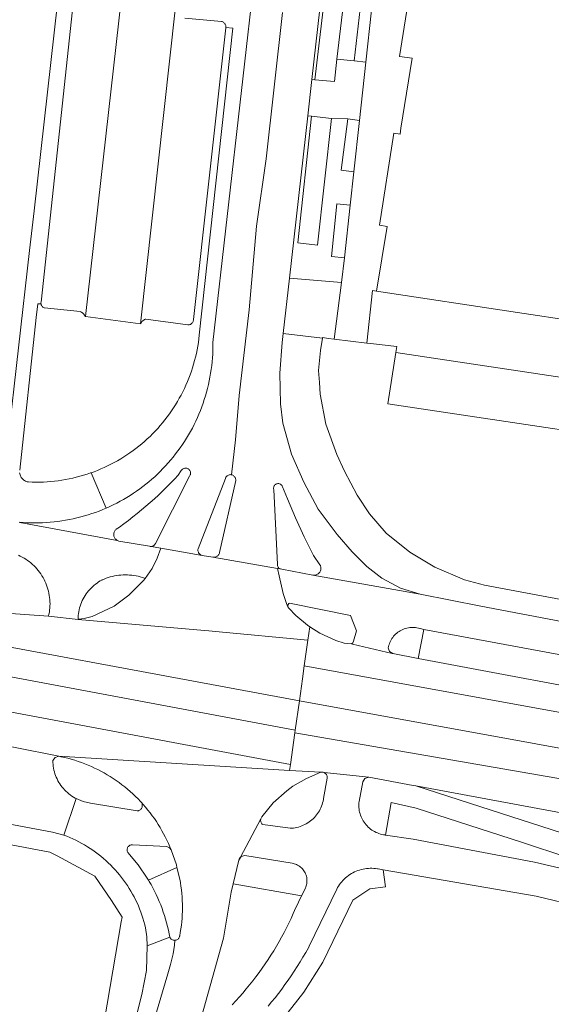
# Model space of a CAD drawing. Extents: x 146402 to 164798, y 455483 to 464134.
# Tile 283 of 575: x 157698 to 157749, y 460385 to 460479. Entities that reach past the tile are written whole.
import ezdxf

# ---------------------------------------------------------------- set-up
doc = ezdxf.new("R2010")
doc.units = 0
doc.header["$LTSCALE"] = 0.2
for name, color, linetype, lineweight in [('B-XX-VH-VERHARDING_ASFALT-GV', 252, 'CONTINUOUS', 18), ('B-XX-VH-VERHARDING_BETONSTRAATSTEEN-GV', 252, 'CONTINUOUS', 18), ('B-XX-VH-VERHARDING_STRAATBAKSTEEN-GV', 252, 'CONTINUOUS', 18), ('B-XX-VH-VERHARDING_TEGEL-GV', 252, 'CONTINUOUS', 18)]:
    doc.layers.add(name, color=color, linetype=linetype, lineweight=lineweight)

msp = doc.modelspace()

# ---------------------------------------------------------------- linework, layer by layer
at = {"layer": 'B-XX-VH-VERHARDING_ASFALT-GV'}
for points in [[(157723.255, 460479.571), (157721.701, 460465.636), (157720.764, 460459.195), (157720.071, 460451.244), (157719.131, 460443.087), (157718.788, 460438.854), (157718.407, 460435.517), (157718.467, 460435.498), (157718.525, 460435.472), (157718.58, 460435.439), (157718.629, 460435.4), (157718.674, 460435.354), (157718.712, 460435.304), (157718.743, 460435.249), (157718.768, 460435.19), (157718.785, 460435.129), (157718.794, 460435.066), (157718.795, 460435.003), (157718.791, 460434.96), (157717.257, 460428.117), (157717.244, 460428.054), (157717.223, 460427.992), (157717.194, 460427.934), (157717.159, 460427.879), (157717.117, 460427.83), (157717.07, 460427.786), (157717.017, 460427.748), (157716.96, 460427.717), (157716.9, 460427.693), (157716.837, 460427.676), (157716.627, 460427.678), (157722.772, 460426.585), (157723.186, 460426.511), (157722.959, 460426.596), (157722.911, 460426.635), (157722.87, 460426.679), (157722.834, 460426.729), (157722.804, 460426.783), (157722.783, 460426.84), (157722.769, 460426.9), (157722.762, 460426.96), (157722.762, 460426.965), (157722.419, 460434.111), (157722.406, 460434.169), (157722.401, 460434.228), (157722.403, 460434.287), (157722.414, 460434.346), (157722.433, 460434.402), (157722.459, 460434.455), (157722.491, 460434.505), (157722.531, 460434.549), (157722.575, 460434.588), (157722.625, 460434.621), (157722.679, 460434.646), (157722.735, 460434.665), (157722.793, 460434.675), (157722.853, 460434.677), (157722.912, 460434.672), (157722.97, 460434.658), (157723.025, 460434.637), (157723.077, 460434.609), (157723.125, 460434.574), (157723.168, 460434.533), (157723.205, 460434.486), (157723.235, 460434.435), (157723.258, 460434.38), (157723.263, 460434.364), (157723.736, 460433.216), (157724.487, 460431.418), (157725.311, 460429.607), (157726.214, 460427.828), (157726.825, 460426.939), (157726.858, 460426.874), (157726.883, 460426.806), (157726.901, 460426.736), (157726.911, 460426.664), (157726.913, 460426.591), (157726.906, 460426.519), (157726.892, 460426.448), (157726.871, 460426.379), (157726.841, 460426.312), (157726.805, 460426.249), (157726.762, 460426.191), (157726.713, 460426.138), (157726.658, 460426.09), (157726.598, 460426.049), (157726.534, 460426.014), (157726.467, 460425.987), (157726.397, 460425.967), (157726.326, 460425.955), (157726.149, 460425.96), (157736.372, 460424.137), (157734.489, 460424.727), (157732.721, 460425.671), (157731.289, 460426.779), (157729.88, 460428.163), (157728.451, 460429.84), (157726.657, 460432.25), (157725.28, 460434.811), (157724.113, 460437.481), (157723.276, 460440.438), (157723.057, 460442.272), (157722.989, 460445.188), (157723.223, 460448.116), (157723.32, 460448.979), (157723.914, 460454.259), (157725.652, 460469.709), (157726.043, 460473.175), (157727.594, 460486.963)], [(157720.697, 460484.178), (157716.618, 460448.128), (157716.619, 460447.76), (157716.613, 460447.391), (157716.598, 460447.023), (157716.575, 460446.656), (157716.544, 460446.288), (157716.506, 460445.922), (157716.459, 460445.557), (157716.405, 460445.192), (157716.342, 460444.83), (157716.272, 460444.468), (157716.194, 460444.108), (157716.108, 460443.75), (157716.014, 460443.394), (157715.913, 460443.039), (157715.803, 460442.688), (157715.687, 460442.338), (157715.562, 460441.991), (157715.431, 460441.647), (157715.291, 460441.306), (157715.145, 460440.968), (157714.991, 460440.634), (157714.83, 460440.302), (157714.662, 460439.975), (157714.486, 460439.651), (157714.304, 460439.331), (157714.115, 460439.015), (157713.919, 460438.703), (157713.716, 460438.395), (157713.506, 460438.092), (157713.291, 460437.794), (157713.068, 460437.5), (157712.839, 460437.212), (157712.604, 460436.928), (157712.363, 460436.649), (157712.116, 460436.376), (157711.863, 460436.108), (157711.605, 460435.846), (157711.341, 460435.589), (157711.071, 460435.338), (157710.796, 460435.094), (157710.515, 460434.855), (157710.23, 460434.622), (157709.939, 460434.396), (157709.644, 460434.176), (157709.344, 460433.962), (157709.039, 460433.755), (157708.73, 460433.554), (157708.416, 460433.361), (157708.099, 460433.174), (157707.777, 460432.994), (157707.452, 460432.821), (157707.123, 460432.656), (157706.791, 460432.497), (157706.455, 460432.346), (157706.44, 460432.34), (157706.116, 460432.202), (157705.774, 460432.065), (157705.429, 460431.936), (157705.081, 460431.815), (157704.731, 460431.701), (157704.378, 460431.595), (157704.023, 460431.496), (157703.666, 460431.405), (157703.307, 460431.322), (157702.947, 460431.247), (157702.584, 460431.179), (157702.221, 460431.119), (157701.856, 460431.068), (157701.49, 460431.024), (157701.124, 460430.988), (157700.757, 460430.96), (157700.389, 460430.94), (157700.021, 460430.929), (157699.652, 460430.925), (157699.284, 460430.929), (157698.916, 460430.941), (157698.548, 460430.961), (157698.228, 460430.985), (157707.508, 460429.265), (157707.477, 460429.283), (157707.418, 460429.325), (157707.365, 460429.373), (157707.317, 460429.427), (157707.276, 460429.486), (157707.241, 460429.549), (157707.214, 460429.615), (157707.194, 460429.684), (157707.182, 460429.755), (157707.178, 460429.827), (157707.182, 460429.898), (157707.194, 460429.969), (157707.213, 460430.038), (157707.241, 460430.105), (157707.275, 460430.168), (157707.316, 460430.227), (157707.364, 460430.281), (157707.417, 460430.329), (157707.716, 460430.54), (157708.148, 460430.854), (157708.577, 460431.174), (157709, 460431.501), (157709.419, 460431.834), (157709.832, 460432.173), (157710.24, 460432.519), (157710.644, 460432.87), (157711.041, 460433.228), (157711.434, 460433.591), (157711.821, 460433.96), (157712.202, 460434.335), (157712.578, 460434.716), (157712.948, 460435.102), (157713.312, 460435.494), (157713.609, 460435.934), (157713.671, 460435.999), (157713.682, 460436.01), (157713.728, 460436.051), (157713.78, 460436.085), (157713.835, 460436.112), (157713.893, 460436.132), (157713.953, 460436.144), (157714.014, 460436.148), (157714.076, 460436.145), (157714.136, 460436.133), (157714.195, 460436.114), (157714.25, 460436.087), (157714.301, 460436.053), (157714.348, 460436.013), (157714.389, 460435.967), (157714.424, 460435.916), (157714.451, 460435.861), (157714.472, 460435.803), (157714.485, 460435.743), (157714.49, 460435.682), (157714.486, 460435.62), (157714.475, 460435.56), (157714.457, 460435.501), (157714.43, 460435.446), (157714.397, 460435.394), (157711.149, 460428.961), (157711.129, 460428.927), (157711.092, 460428.875), (157711.049, 460428.829), (157711.001, 460428.788), (157710.947, 460428.754), (157710.89, 460428.727), (157710.83, 460428.707), (157710.768, 460428.695), (157710.736, 460428.693), (157711.673, 460428.511), (157715.611, 460427.828), (157715.548, 460427.846), (157715.489, 460427.872), (157715.432, 460427.904), (157715.38, 460427.944), (157715.334, 460427.989), (157715.293, 460428.04), (157715.259, 460428.095), (157715.232, 460428.154), (157715.212, 460428.216), (157715.2, 460428.28), (157715.196, 460428.345), (157715.2, 460428.41), (157715.206, 460428.448), (157717.808, 460435.17), (157717.83, 460435.23), (157717.859, 460435.286), (157717.895, 460435.338), (157717.938, 460435.385), (157717.986, 460435.427), (157718.038, 460435.462), (157718.095, 460435.49), (157718.155, 460435.511), (157718.217, 460435.525), (157718.281, 460435.53), (157718.344, 460435.527), (157718.407, 460435.517), (157718.788, 460438.854), (157719.131, 460443.087), (157720.071, 460451.244), (157720.764, 460459.195), (157721.701, 460465.636), (157723.255, 460479.571)], [(157650.622, 460425.047), (157724.47, 460411.201), (157724.863, 460413.985), (157656.375, 460426.684)], [(157656.375, 460426.684), (157724.863, 460413.985), (157725.158, 460416.081), (157725.332, 460417.313), (157725.679, 460419.769), (157716.881, 460420.575), (157716.234, 460420.634), (157715.086, 460420.739), (157703.775, 460421.742), (157700.955, 460422.034), (157696.45, 460422.35)], [(157783.417, 460415.166), (157742.145, 460423.006), (157736.372, 460424.137), (157726.149, 460425.96), (157723.186, 460426.511), (157722.772, 460426.585), (157722.924, 460425.905), (157723.331, 460424.214), (157723.631, 460423.252), (157723.776, 460422.948), (157723.775, 460423.106), (157723.847, 460423.24), (157723.93, 460423.298), (157729.731, 460422.122), (157730.298, 460420.661), (157730.021, 460419.681), (157729.952, 460419.522), (157729.83, 460419.398), (157729.915, 460419.381), (157733.716, 460418.491), (157733.725, 460418.489), (157733.735, 460418.486), (157733.744, 460418.484), (157733.754, 460418.482), (157733.444, 460418.677), (157733.326, 460419.024), (157733.354, 460419.159), (157733.389, 460419.292), (157733.433, 460419.422), (157733.484, 460419.55), (157733.542, 460419.675), (157733.607, 460419.796), (157733.679, 460419.913), (157733.758, 460420.026), (157733.843, 460420.134), (157733.935, 460420.236), (157734.032, 460420.334), (157734.135, 460420.425), (157734.243, 460420.51), (157734.356, 460420.589), (157734.473, 460420.662), (157734.594, 460420.727), (157734.718, 460420.785), (157734.846, 460420.836), (157734.977, 460420.879), (157735.11, 460420.915), (157735.245, 460420.943), (157735.381, 460420.963), (157735.518, 460420.975), (157735.655, 460420.979), (157735.793, 460420.975), (157735.93, 460420.963), (157736.066, 460420.943), (157736.201, 460420.916), (157736.334, 460420.88), (157736.373, 460420.868), (157736.709, 460420.786), (157781.304, 460412.507)], [(157628.83, 460425.775), (157724.009, 460407.93), (157724.431, 460410.924), (157724.47, 460411.201), (157650.622, 460425.047)], [(157811.447, 460401.632), (157725.332, 460417.313), (157725.158, 460416.081), (157724.863, 460413.985), (157792.784, 460401.625)], [(157807.387, 460396.58), (157724.431, 460410.924), (157724.009, 460407.93), (157723.928, 460407.354), (157726.912, 460407.171), (157726.941, 460407.177), (157727.004, 460407.184), (157727.067, 460407.182), (157727.129, 460407.173), (157727.189, 460407.156), (157727.229, 460407.139), (157731.471, 460406.71), (157735.69, 460405.927), (157735.956, 460405.878), (157793.056, 460395.287)], [(157715.321, 460383.081), (157717.615, 460391.353), (157718.372, 460395.751), (157718.562, 460396.549), (157719.101, 460398.811), (157719.103, 460398.82), (157719.104, 460398.829), (157719.106, 460398.837), (157719.108, 460398.846), (157719.11, 460398.855), (157719.113, 460398.863), (157719.115, 460398.872), (157719.118, 460398.88), (157719.12, 460398.889), (157719.123, 460398.897), (157719.126, 460398.906), (157719.13, 460398.914), (157719.133, 460398.922), (157719.137, 460398.931), (157719.14, 460398.939), (157719.144, 460398.947), (157719.148, 460398.955), (157719.152, 460398.963), (157719.156, 460398.971), (157719.16, 460398.979), (157719.165, 460398.986), (157719.169, 460398.994), (157719.174, 460399.001), (157719.179, 460399.009), (157719.184, 460399.016), (157719.189, 460399.024), (157719.194, 460399.031), (157719.2, 460399.038), (157719.205, 460399.045), (157719.211, 460399.052), (157719.216, 460399.059), (157719.222, 460399.066), (157719.228, 460399.072), (157719.234, 460399.079), (157719.24, 460399.085), (157719.247, 460399.092), (157719.253, 460399.098), (157721.19, 460402.749), (157721.214, 460402.808), (157721.245, 460402.863), (157721.283, 460402.913), (157722.373, 460404.255), (157723.655, 460405.415), (157723.946, 460405.634), (157724.245, 460405.843), (157725.535, 460406.595), (157726.912, 460407.171), (157723.928, 460407.354), (157701.945, 460408.698), (157702.131, 460408.66), (157702.463, 460408.587), (157702.793, 460408.505), (157703.122, 460408.416), (157703.448, 460408.319), (157703.771, 460408.214), (157704.092, 460408.102), (157704.411, 460407.983), (157704.726, 460407.856), (157705.038, 460407.721), (157705.348, 460407.579), (157705.653, 460407.43), (157705.955, 460407.274), (157706.254, 460407.111), (157706.548, 460406.94), (157706.839, 460406.763), (157707.125, 460406.58), (157707.407, 460406.389), (157707.684, 460406.192), (157707.956, 460405.988), (157708.224, 460405.778), (157708.486, 460405.562), (157708.744, 460405.34), (157708.996, 460405.111), (157709.242, 460404.877), (157709.484, 460404.637), (157709.719, 460404.392), (157709.736, 460404.377), (157709.78, 460404.33), (157709.99, 460404.095), (157710.212, 460403.838), (157710.429, 460403.576), (157710.639, 460403.309), (157710.843, 460403.038), (157711.04, 460402.761), (157711.231, 460402.48), (157711.415, 460402.194), (157711.593, 460401.904), (157711.763, 460401.61), (157711.927, 460401.313), (157712.083, 460401.011), (157712.233, 460400.706), (157712.375, 460400.397), (157712.51, 460400.085), (157712.637, 460399.77), (157713.138, 460398.342), (157713.194, 460398.104), (157713.485, 460396.868), (157713.524, 460396.643), (157713.575, 460396.308), (157713.618, 460395.972), (157713.654, 460395.635), (157713.681, 460395.298), (157713.701, 460394.96), (157713.712, 460394.621), (157713.715, 460394.283), (157713.711, 460393.944), (157713.698, 460393.606), (157713.677, 460393.268), (157713.649, 460392.93), (157713.612, 460392.593), (157713.568, 460392.258), (157713.515, 460391.923), (157713.455, 460391.59), (157713.449, 460391.553), (157713.432, 460391.493), (157713.408, 460391.435), (157713.377, 460391.38), (157713.339, 460391.33), (157713.295, 460391.286), (157713.246, 460391.247), (157713.192, 460391.214), (157713.134, 460391.189), (157713.074, 460391.172), (157713.012, 460391.162), (157713.007, 460391.162), (157712.962, 460390.693), (157712.822, 460389.879), (157712.569, 460388.87), (157712.337, 460387.957), (157711.157, 460384.013)], [(157752.271, 460397.449), (157747.278, 460398.602), (157735.689, 460400.816), (157733.08, 460401.196), (157733.028, 460401.204), (157732.879, 460401.225), (157732.732, 460401.254), (157732.586, 460401.291), (157732.442, 460401.336), (157732.302, 460401.388), (157732.164, 460401.448), (157732.029, 460401.515), (157731.898, 460401.589), (157731.771, 460401.67), (157731.649, 460401.757), (157731.532, 460401.851), (157731.42, 460401.951), (157731.313, 460402.056), (157731.212, 460402.168), (157731.117, 460402.284), (157731.028, 460402.406), (157730.946, 460402.532), (157730.871, 460402.662), (157730.803, 460402.796), (157730.742, 460402.933), (157730.688, 460403.073), (157730.642, 460403.217), (157730.604, 460403.362), (157730.573, 460403.509), (157730.55, 460403.658), (157730.536, 460403.807), (157730.529, 460403.957), (157730.53, 460404.108), (157730.539, 460404.258), (157730.555, 460404.397), (157730.902, 460406.274), (157731.109, 460406.594), (157731.471, 460406.71), (157727.229, 460407.139), (157727.247, 460407.131), (157727.302, 460407.1), (157727.352, 460407.061), (157727.396, 460407.017), (157727.435, 460406.967), (157727.467, 460406.913), (157727.492, 460406.855), (157727.509, 460406.795), (157727.519, 460406.733), (157727.52, 460406.67), (157727.514, 460406.607), (157727.167, 460404.682), (157727.15, 460404.571), (157727.118, 460404.412), (157727.079, 460404.255), (157727.032, 460404.1), (157726.977, 460403.947), (157726.916, 460403.797), (157726.846, 460403.65), (157726.77, 460403.507), (157726.686, 460403.368), (157726.596, 460403.234), (157726.499, 460403.104), (157726.396, 460402.978), (157726.287, 460402.858), (157726.172, 460402.744), (157726.052, 460402.635), (157725.926, 460402.532), (157725.796, 460402.436), (157725.661, 460402.347), (157725.521, 460402.264), (157725.378, 460402.188), (157725.231, 460402.119), (157725.081, 460402.057), (157724.928, 460402.003), (157724.773, 460401.957), (157724.615, 460401.918), (157724.456, 460401.887), (157724.295, 460401.864), (157724.134, 460401.849), (157723.972, 460401.842), (157721.373, 460402.186), (157721.37, 460402.188), (157721.321, 460402.229), (157721.278, 460402.274), (157721.241, 460402.326), (157721.211, 460402.381), (157721.188, 460402.439), (157721.172, 460402.501), (157721.165, 460402.563), (157721.166, 460402.626), (157721.174, 460402.689), (157721.19, 460402.749), (157719.253, 460399.098), (157719.247, 460399.092), (157719.24, 460399.085), (157719.234, 460399.079), (157719.228, 460399.072), (157719.222, 460399.066), (157719.216, 460399.059), (157719.211, 460399.052), (157719.205, 460399.045), (157719.2, 460399.038), (157719.194, 460399.031), (157719.189, 460399.024), (157719.184, 460399.016), (157719.179, 460399.009), (157719.174, 460399.001), (157719.169, 460398.994), (157719.165, 460398.986), (157719.16, 460398.979), (157719.156, 460398.971), (157719.152, 460398.963), (157719.148, 460398.955), (157719.144, 460398.947), (157719.14, 460398.939), (157719.137, 460398.931), (157719.133, 460398.922), (157719.13, 460398.914), (157719.126, 460398.906), (157719.123, 460398.897), (157719.12, 460398.889), (157719.118, 460398.88), (157719.115, 460398.872), (157719.113, 460398.863), (157719.11, 460398.855), (157719.108, 460398.846), (157719.106, 460398.837), (157719.104, 460398.829), (157719.103, 460398.82), (157719.101, 460398.811), (157719.299, 460399.136), (157719.667, 460399.234), (157724.171, 460398.5), (157724.261, 460398.483), (157724.373, 460398.455), (157724.483, 460398.42), (157724.591, 460398.376), (157724.695, 460398.326), (157724.795, 460398.268), (157724.891, 460398.203), (157724.983, 460398.132), (157725.069, 460398.055), (157725.15, 460397.972), (157725.225, 460397.884), (157725.294, 460397.791), (157725.356, 460397.693), (157725.411, 460397.591), (157725.459, 460397.486), (157725.5, 460397.378), (157725.533, 460397.267), (157725.558, 460397.154), (157725.575, 460397.039), (157725.585, 460396.924), (157725.586, 460396.808), (157725.58, 460396.692), (157725.565, 460396.578), (157725.543, 460396.464), (157725.513, 460396.352), (157725.475, 460396.243), (157725.43, 460396.136), (157725.073, 460395.388), (157724.785, 460394.784), (157724.409, 460393.997), (157724.281, 460393.709), (157724.073, 460393.255), (157723.857, 460392.804), (157723.634, 460392.356), (157723.404, 460391.913), (157723.167, 460391.473), (157722.923, 460391.037), (157722.672, 460390.604), (157722.414, 460390.176), (157722.149, 460389.752), (157721.878, 460389.333), (157721.6, 460388.918), (157721.315, 460388.507), (157721.023, 460388.101), (157720.726, 460387.699), (157720.421, 460387.303), (157720.111, 460386.911), (157719.794, 460386.525), (157719.471, 460386.143), (157719.142, 460385.767), (157718.807, 460385.396), (157718.467, 460385.03)], [(157721.878, 460384.894), (157722.212, 460385.293), (157722.54, 460385.696), (157722.862, 460386.105), (157723.178, 460386.519), (157723.487, 460386.938), (157723.789, 460387.361), (157724.085, 460387.789), (157724.375, 460388.222), (157724.658, 460388.659), (157724.934, 460389.1), (157725.203, 460389.545), (157725.465, 460389.994), (157725.72, 460390.448), (157725.802, 460390.596), (157728.425, 460396.038), (157728.507, 460396.188), (157728.596, 460396.335), (157728.692, 460396.477), (157728.794, 460396.614), (157728.902, 460396.747), (157729.017, 460396.874), (157729.137, 460396.996), (157729.263, 460397.112), (157729.394, 460397.222), (157729.53, 460397.326), (157729.671, 460397.423), (157729.816, 460397.514), (157729.966, 460397.597), (157730.119, 460397.674), (157730.275, 460397.744), (157730.435, 460397.806), (157730.597, 460397.86), (157730.762, 460397.907), (157730.929, 460397.946), (157731.097, 460397.978), (157731.266, 460398.001), (157731.437, 460398.017), (157731.608, 460398.024), (157731.779, 460398.024), (157731.95, 460398.015), (157732.121, 460397.999), (157732.29, 460397.974), (157732.381, 460397.958), (157732.843, 460397.879), (157747.434, 460395.37), (157751.662, 460394.362)]]:
    msp.add_lwpolyline(points, dxfattribs=at)
for points in [[(157715.611, 460427.828), (157711.673, 460428.511), (157711.316, 460427.581), (157710.83, 460426.603), (157710.152, 460425.651), (157710.013, 460425.456), (157708.614, 460424.056), (157707.214, 460422.99), (157705.112, 460422.011), (157704.859, 460421.943), (157704.603, 460421.883), (157704.346, 460421.83), (157704.088, 460421.785), (157703.828, 460421.749), (157703.775, 460421.742), (157715.086, 460420.739), (157716.234, 460420.634), (157716.881, 460420.575), (157725.679, 460419.769), (157725.858, 460421.035), (157725.635, 460421.175), (157724.525, 460422.123), (157723.869, 460422.796), (157723.776, 460422.948), (157723.631, 460423.252), (157723.331, 460424.214), (157722.924, 460425.905), (157722.772, 460426.585), (157716.627, 460427.678)], [(157724.009, 460407.93), (157628.83, 460425.775), (157641.3, 460421.904), (157655.667, 460417.444), (157663.444, 460415.988), (157674.256, 460413.964), (157693.959, 460410.275), (157697.791, 460409.546), (157701.945, 460408.698), (157723.928, 460407.354)], [(157726.824, 460420.427), (157725.858, 460421.035), (157725.679, 460419.769), (157725.332, 460417.313), (157811.447, 460401.632), (157800.509, 460404.539), (157784.165, 460408.936), (157757.884, 460413.956), (157736.165, 460418.029), (157733.754, 460418.482), (157733.744, 460418.484), (157733.735, 460418.486), (157733.725, 460418.489), (157733.716, 460418.491), (157729.915, 460419.381), (157729.83, 460419.398), (157729.142, 460419.488), (157728.343, 460419.721)], [(157792.784, 460401.625), (157724.863, 460413.985), (157724.47, 460411.201), (157724.431, 460410.924), (157807.387, 460396.58), (157825.1, 460395.642), (157811.285, 460398.139)], [(157704.244, 460404.393), (157703.582, 460404.667), (157702.423, 460401.181), (157702.696, 460401.076), (157702.987, 460400.956), (157703.275, 460400.829), (157703.56, 460400.694), (157703.841, 460400.552), (157704.119, 460400.403), (157704.393, 460400.247), (157704.662, 460400.085), (157704.928, 460399.915), (157705.189, 460399.739), (157705.446, 460399.556), (157705.697, 460399.366), (157705.944, 460399.171), (157706.186, 460398.969), (157706.423, 460398.761), (157706.654, 460398.547), (157706.88, 460398.327), (157707.1, 460398.102), (157707.315, 460397.871), (157707.523, 460397.635), (157707.725, 460397.393), (157707.922, 460397.147), (157708.111, 460396.895), (157708.295, 460396.639), (157708.472, 460396.378), (157708.642, 460396.113), (157708.805, 460395.844), (157708.962, 460395.57), (157709.111, 460395.293), (157709.254, 460395.012), (157709.389, 460394.727), (157709.517, 460394.439), (157709.638, 460394.148), (157709.751, 460393.854), (157709.856, 460393.557), (157709.955, 460393.258), (157710.045, 460392.956), (157710.128, 460392.652), (157710.203, 460392.346), (157710.31, 460391.498), (157710.368, 460390.645), (157712.51, 460391.465), (157712.449, 460391.79), (157712.376, 460392.14), (157712.295, 460392.488), (157712.206, 460392.834), (157712.109, 460393.179), (157712.005, 460393.52), (157711.893, 460393.86), (157711.773, 460394.196), (157711.646, 460394.531), (157711.512, 460394.862), (157711.37, 460395.19), (157711.221, 460395.515), (157711.064, 460395.836), (157710.901, 460396.154), (157710.73, 460396.468), (157710.552, 460396.778), (157710.484, 460396.892), (157710.368, 460397.084), (157709.499, 460398.349), (157708.513, 460399.525), (157708.509, 460399.531), (157708.481, 460399.586), (157708.459, 460399.644), (157708.446, 460399.704), (157708.44, 460399.766), (157708.442, 460399.828), (157708.452, 460399.889), (157708.47, 460399.948), (157708.495, 460400.005), (157708.528, 460400.058), (157708.567, 460400.106), (157708.611, 460400.148), (157708.661, 460400.185), (157708.716, 460400.215), (157708.773, 460400.238), (157708.834, 460400.253), (157708.895, 460400.26), (157708.957, 460400.259), (157712.219, 460400.105), (157712.482, 460399.967), (157712.637, 460399.77), (157712.51, 460400.085), (157712.375, 460400.397), (157712.233, 460400.706), (157712.083, 460401.011), (157711.927, 460401.313), (157711.763, 460401.61), (157711.593, 460401.904), (157711.415, 460402.194), (157711.231, 460402.48), (157711.04, 460402.761), (157710.843, 460403.038), (157710.639, 460403.309), (157710.429, 460403.576), (157710.212, 460403.838), (157709.99, 460404.095), (157709.78, 460404.33), (157709.817, 460404.278), (157709.848, 460404.222), (157709.871, 460404.163), (157709.887, 460404.101), (157709.895, 460404.037), (157709.895, 460403.973), (157709.887, 460403.91), (157709.872, 460403.848), (157709.848, 460403.789), (157709.818, 460403.733), (157709.78, 460403.681), (157709.737, 460403.634), (157709.688, 460403.593), (157709.634, 460403.558), (157709.576, 460403.531), (157709.515, 460403.511), (157709.453, 460403.499), (157709.389, 460403.494), (157704.943, 460404.237)], [(157712.538, 460391.409), (157712.51, 460391.465), (157710.368, 460390.645), (157710.283, 460388.296), (157709.838, 460385.988), (157707.515, 460376.76), (157706.554, 460373.125), (157707.772, 460372.906), (157709.205, 460377.793), (157711.157, 460384.013), (157712.337, 460387.957), (157712.569, 460388.87), (157712.822, 460389.879), (157712.962, 460390.693), (157713.007, 460391.162), (157712.949, 460391.16), (157712.887, 460391.166), (157712.826, 460391.18), (157712.767, 460391.202), (157712.711, 460391.231), (157712.659, 460391.266), (157712.613, 460391.308), (157712.572, 460391.356)]]:
    msp.add_lwpolyline(points, close=True, dxfattribs=at)
at = {"layer": 'B-XX-VH-VERHARDING_BETONSTRAATSTEEN-GV'}
for points in [[(157730.355, 460491.343), (157728.502, 460491.514), (157726.341, 460473.163), (157728.194, 460472.992), (157728.444, 460475.115)], [(157730.08, 460474.953), (157728.444, 460475.115), (157728.194, 460472.992), (157726.341, 460473.163), (157726.043, 460473.175), (157725.652, 460469.709), (157726.029, 460469.678), (157727.928, 460469.474), (157729.474, 460469.447), (157730.592, 460469.284), (157731.199, 460474.825)], [(157727.928, 460469.474), (157726.029, 460469.678), (157724.7, 460457.61), (157726.599, 460457.406)], [(157728.863, 460453.842), (157723.914, 460454.259), (157723.32, 460448.979), (157727.049, 460448.538), (157727.056, 460448.584), (157727.643, 460448.512), (157728.187, 460448.445)], [(157766.401, 460442.315), (157734.063, 460447.168), (157733.299, 460442.272), (157765.536, 460437.448)], [(157714.076, 460436.145), (157714.014, 460436.148), (157713.953, 460436.144), (157713.893, 460436.132), (157713.835, 460436.112), (157713.78, 460436.085), (157713.728, 460436.051), (157713.682, 460436.01), (157713.671, 460435.999), (157713.609, 460435.934), (157713.312, 460435.494), (157712.948, 460435.102), (157712.578, 460434.716), (157712.202, 460434.335), (157711.821, 460433.96), (157711.434, 460433.591), (157711.041, 460433.228), (157710.644, 460432.87), (157710.24, 460432.519), (157709.832, 460432.173), (157709.419, 460431.834), (157709, 460431.501), (157708.577, 460431.174), (157708.148, 460430.854), (157707.716, 460430.54), (157707.417, 460430.329), (157707.364, 460430.281), (157707.316, 460430.227), (157707.275, 460430.168), (157707.241, 460430.105), (157707.213, 460430.038), (157707.194, 460429.969), (157707.182, 460429.898), (157707.178, 460429.827), (157707.182, 460429.755), (157707.194, 460429.684), (157707.214, 460429.615), (157707.241, 460429.549), (157707.276, 460429.486), (157707.317, 460429.427), (157707.365, 460429.373), (157707.418, 460429.325), (157707.477, 460429.283), (157707.508, 460429.265), (157707.539, 460429.248), (157707.605, 460429.22), (157707.666, 460429.201), (157710.579, 460428.707), (157710.641, 460428.695), (157710.704, 460428.691), (157710.736, 460428.693), (157710.768, 460428.695), (157710.83, 460428.707), (157710.89, 460428.727), (157710.947, 460428.754), (157711.001, 460428.788), (157711.049, 460428.829), (157711.092, 460428.875), (157711.129, 460428.927), (157711.149, 460428.961), (157714.397, 460435.394), (157714.43, 460435.446), (157714.457, 460435.501), (157714.475, 460435.56), (157714.486, 460435.62), (157714.49, 460435.682), (157714.485, 460435.743), (157714.472, 460435.803), (157714.451, 460435.861), (157714.424, 460435.916), (157714.389, 460435.967), (157714.348, 460436.013), (157714.301, 460436.053), (157714.25, 460436.087), (157714.195, 460436.114), (157714.136, 460436.133)], [(157718.344, 460435.527), (157718.281, 460435.53), (157718.217, 460435.525), (157718.155, 460435.511), (157718.095, 460435.49), (157718.038, 460435.462), (157717.986, 460435.427), (157717.938, 460435.385), (157717.895, 460435.338), (157717.859, 460435.286), (157717.83, 460435.23), (157717.808, 460435.17), (157715.206, 460428.448), (157715.2, 460428.41), (157715.196, 460428.345), (157715.2, 460428.28), (157715.212, 460428.216), (157715.232, 460428.154), (157715.259, 460428.095), (157715.293, 460428.04), (157715.334, 460427.989), (157715.38, 460427.944), (157715.432, 460427.904), (157715.489, 460427.872), (157715.548, 460427.846), (157715.611, 460427.828), (157716.627, 460427.678), (157716.837, 460427.676), (157716.9, 460427.693), (157716.96, 460427.717), (157717.017, 460427.748), (157717.07, 460427.786), (157717.117, 460427.83), (157717.159, 460427.879), (157717.194, 460427.934), (157717.223, 460427.992), (157717.244, 460428.054), (157717.257, 460428.117), (157718.791, 460434.96), (157718.795, 460435.003), (157718.794, 460435.066), (157718.785, 460435.129), (157718.768, 460435.19), (157718.743, 460435.249), (157718.712, 460435.304), (157718.674, 460435.354), (157718.629, 460435.4), (157718.58, 460435.439), (157718.525, 460435.472), (157718.467, 460435.498), (157718.407, 460435.517)], [(157722.912, 460434.672), (157722.853, 460434.677), (157722.793, 460434.675), (157722.735, 460434.665), (157722.679, 460434.646), (157722.625, 460434.621), (157722.575, 460434.588), (157722.531, 460434.549), (157722.491, 460434.505), (157722.459, 460434.455), (157722.433, 460434.402), (157722.414, 460434.346), (157722.403, 460434.287), (157722.401, 460434.228), (157722.406, 460434.169), (157722.419, 460434.111), (157722.762, 460426.965), (157722.762, 460426.96), (157722.769, 460426.9), (157722.783, 460426.84), (157722.804, 460426.783), (157722.834, 460426.729), (157722.87, 460426.679), (157722.911, 460426.635), (157722.959, 460426.596), (157723.186, 460426.511), (157726.149, 460425.96), (157726.326, 460425.955), (157726.397, 460425.967), (157726.467, 460425.987), (157726.534, 460426.014), (157726.598, 460426.049), (157726.658, 460426.09), (157726.713, 460426.138), (157726.762, 460426.191), (157726.805, 460426.249), (157726.841, 460426.312), (157726.871, 460426.379), (157726.892, 460426.448), (157726.906, 460426.519), (157726.913, 460426.591), (157726.911, 460426.664), (157726.901, 460426.736), (157726.883, 460426.806), (157726.858, 460426.874), (157726.825, 460426.939), (157726.214, 460427.828), (157725.311, 460429.607), (157724.487, 460431.418), (157723.736, 460433.216), (157723.263, 460434.364), (157723.258, 460434.38), (157723.235, 460434.435), (157723.205, 460434.486), (157723.168, 460434.533), (157723.125, 460434.574), (157723.077, 460434.609), (157723.025, 460434.637), (157722.97, 460434.658)], [(157793.056, 460395.287), (157735.956, 460405.878), (157744.129, 460403.242), (157752.692, 460400.483), (157759.224, 460398.413), (157772.953, 460395.86), (157774.042, 460395.685), (157775.335, 460395.666), (157779.248, 460395.576)]]:
    msp.add_lwpolyline(points, close=True, dxfattribs=at)
for points in [[(157713.959, 460479.017), (157717.437, 460478.714), (157717.443, 460478.712), (157717.506, 460478.693), (157717.565, 460478.666), (157717.621, 460478.631), (157717.673, 460478.591), (157717.719, 460478.544), (157717.759, 460478.492), (157717.792, 460478.436), (157717.819, 460478.376), (157717.838, 460478.313), (157717.849, 460478.248), (157717.852, 460478.182), (157717.85, 460478.146), (157718.529, 460478.071), (157715.32, 460448.824), (157715.317, 460448.807), (157715.28, 460448.473), (157715.232, 460448.123), (157715.177, 460447.775), (157715.113, 460447.427), (157715.042, 460447.081), (157714.963, 460446.737), (157714.876, 460446.395), (157714.781, 460446.055), (157714.679, 460445.717), (157714.569, 460445.381), (157714.451, 460445.048), (157714.326, 460444.718), (157714.193, 460444.39), (157714.053, 460444.066), (157713.906, 460443.745), (157713.751, 460443.428), (157713.59, 460443.114), (157713.421, 460442.803), (157713.245, 460442.497), (157713.063, 460442.195), (157712.874, 460441.897), (157712.677, 460441.603), (157712.475, 460441.314), (157712.266, 460441.029), (157712.05, 460440.75), (157711.828, 460440.475), (157711.6, 460440.205), (157711.366, 460439.941), (157711.126, 460439.682), (157710.88, 460439.428), (157710.629, 460439.18), (157710.372, 460438.938), (157710.109, 460438.702), (157709.841, 460438.472), (157709.568, 460438.247), (157709.291, 460438.029), (157709.008, 460437.818), (157708.72, 460437.613), (157708.428, 460437.414), (157708.132, 460437.222), (157707.831, 460437.037), (157707.526, 460436.859), (157707.217, 460436.688), (157706.905, 460436.523), (157706.588, 460436.366), (157706.269, 460436.216), (157705.946, 460436.074), (157705.619, 460435.938), (157705.29, 460435.811), (157705.026, 460435.715), (157706.44, 460432.34), (157706.455, 460432.346), (157706.791, 460432.497), (157707.123, 460432.656), (157707.452, 460432.821), (157707.777, 460432.994), (157708.099, 460433.174), (157708.416, 460433.361), (157708.73, 460433.554), (157709.039, 460433.755), (157709.344, 460433.962), (157709.644, 460434.176), (157709.939, 460434.396), (157710.23, 460434.622), (157710.515, 460434.855), (157710.796, 460435.094), (157711.071, 460435.338), (157711.341, 460435.589), (157711.605, 460435.846), (157711.863, 460436.108), (157712.116, 460436.376), (157712.363, 460436.649), (157712.604, 460436.928), (157712.839, 460437.212), (157713.068, 460437.5), (157713.291, 460437.794), (157713.506, 460438.092), (157713.716, 460438.395), (157713.919, 460438.703), (157714.115, 460439.015), (157714.304, 460439.331), (157714.486, 460439.651), (157714.662, 460439.975), (157714.83, 460440.302), (157714.991, 460440.634), (157715.145, 460440.968), (157715.291, 460441.306), (157715.431, 460441.647), (157715.562, 460441.991), (157715.687, 460442.338), (157715.803, 460442.688), (157715.913, 460443.039), (157716.014, 460443.394), (157716.108, 460443.75), (157716.194, 460444.108), (157716.272, 460444.468), (157716.342, 460444.83), (157716.405, 460445.192), (157716.459, 460445.557), (157716.506, 460445.922), (157716.544, 460446.288), (157716.575, 460446.656), (157716.598, 460447.023), (157716.613, 460447.391), (157716.619, 460447.76), (157716.618, 460448.128), (157720.697, 460484.178)], [(157703.232, 460479.82), (157700.248, 460451.957), (157700.237, 460451.899), (157700.234, 460451.84), (157700.238, 460451.793), (157700.24, 460451.781), (157700.253, 460451.723), (157700.273, 460451.668), (157700.302, 460451.616), (157700.336, 460451.569), (157700.377, 460451.526), (157700.424, 460451.489), (157700.474, 460451.459), (157700.529, 460451.436), (157700.584, 460451.421), (157703.956, 460451.08), (157704.037, 460451.04), (157704.115, 460450.992), (157704.188, 460450.938), (157704.255, 460450.878), (157704.318, 460450.812), (157704.374, 460450.74), (157704.424, 460450.664), (157704.464, 460450.59), (157707.879, 460480.752)], [(157713.061, 460480.116), (157709.725, 460449.907), (157709.761, 460449.978), (157709.803, 460450.046), (157709.852, 460450.109), (157709.908, 460450.166), (157709.968, 460450.218), (157710.034, 460450.263), (157710.104, 460450.302), (157710.177, 460450.333), (157710.241, 460450.354), (157714.219, 460449.798), (157714.283, 460449.799), (157714.347, 460449.807), (157714.41, 460449.823), (157714.47, 460449.847), (157714.526, 460449.878), (157714.578, 460449.916), (157714.625, 460449.96), (157714.666, 460450.009), (157714.701, 460450.064), (157714.729, 460450.122), (157714.75, 460450.183), (157714.762, 460450.246), (157714.767, 460450.304), (157717.847, 460478.117), (157717.85, 460478.146), (157717.852, 460478.182), (157717.849, 460478.248), (157717.838, 460478.313), (157717.819, 460478.376), (157717.792, 460478.436), (157717.759, 460478.492), (157717.719, 460478.544), (157717.673, 460478.591), (157717.621, 460478.631), (157717.565, 460478.666), (157717.506, 460478.693), (157717.443, 460478.712), (157717.437, 460478.714), (157713.959, 460479.017)], [(157751.13, 460450.157), (157745.646, 460450.988), (157732.217, 460453.021), (157731.834, 460453.079), (157731.296, 460448.062), (157731.638, 460448.02), (157734.15, 460447.74), (157734.063, 460447.168), (157766.401, 460442.315)], [(157698.085, 460427.856), (157698.267, 460427.771), (157698.446, 460427.679), (157698.621, 460427.579), (157698.792, 460427.473), (157698.958, 460427.36), (157699.12, 460427.24), (157699.277, 460427.115), (157699.429, 460426.983), (157699.576, 460426.845), (157699.717, 460426.701), (157699.852, 460426.552), (157699.981, 460426.397), (157700.104, 460426.238), (157700.221, 460426.074), (157700.33, 460425.905), (157700.433, 460425.732), (157700.53, 460425.555), (157700.619, 460425.375), (157700.7, 460425.191), (157700.775, 460425.004), (157700.842, 460424.814), (157700.901, 460424.621), (157700.953, 460424.427), (157700.997, 460424.23), (157701.032, 460424.032), (157701.061, 460423.833), (157701.081, 460423.633), (157701.093, 460423.432), (157701.097, 460423.231), (157701.093, 460423.029), (157701.082, 460422.828), (157701.062, 460422.628), (157701.034, 460422.429), (157700.999, 460422.231), (157700.955, 460422.034), (157703.775, 460421.742), (157703.78, 460421.926), (157703.792, 460422.11), (157703.812, 460422.293), (157703.841, 460422.475), (157703.877, 460422.656), (157703.921, 460422.835), (157703.973, 460423.012), (157704.032, 460423.186), (157704.099, 460423.358), (157704.173, 460423.526), (157704.255, 460423.691), (157704.343, 460423.853), (157704.439, 460424.01), (157704.541, 460424.164), (157704.65, 460424.312), (157704.765, 460424.456), (157704.887, 460424.595), (157705.014, 460424.728), (157705.147, 460424.856), (157705.285, 460424.977), (157705.429, 460425.093), (157705.577, 460425.202), (157705.73, 460425.305), (157705.887, 460425.401), (157706.048, 460425.49), (157706.064, 460425.498), (157706.254, 460425.58), (157706.447, 460425.656), (157706.642, 460425.723), (157706.841, 460425.783), (157707.041, 460425.835), (157707.243, 460425.88), (157707.447, 460425.916), (157707.652, 460425.945), (157707.858, 460425.966), (157708.065, 460425.979), (157708.272, 460425.984), (157708.479, 460425.981), (157708.685, 460425.969), (157708.891, 460425.95), (157709.097, 460425.923), (157709.301, 460425.888), (157709.503, 460425.845), (157709.704, 460425.795), (157709.903, 460425.736), (157710.099, 460425.67), (157710.152, 460425.651), (157710.83, 460426.603), (157711.316, 460427.581), (157711.673, 460428.511), (157710.736, 460428.693), (157710.704, 460428.691), (157710.641, 460428.695), (157710.579, 460428.707), (157707.666, 460429.201), (157707.605, 460429.22), (157707.539, 460429.248), (157707.508, 460429.265), (157698.228, 460430.985), (157698.181, 460430.989)], [(157692.853, 460403.062), (157701.341, 460401.47), (157702.423, 460401.181), (157703.582, 460404.667), (157703.491, 460404.716), (157703.334, 460404.807), (157703.181, 460404.906), (157703.033, 460405.01), (157702.889, 460405.122), (157702.751, 460405.239), (157702.618, 460405.363), (157702.49, 460405.492), (157702.369, 460405.627), (157702.253, 460405.767), (157702.143, 460405.912), (157702.041, 460406.061), (157701.944, 460406.215), (157701.855, 460406.373), (157701.773, 460406.535), (157701.697, 460406.701), (157701.63, 460406.869), (157701.569, 460407.04), (157701.517, 460407.214), (157701.472, 460407.39), (157701.435, 460407.568), (157701.405, 460407.747), (157701.384, 460407.927), (157701.37, 460408.109), (157701.365, 460408.29), (157701.584, 460408.595), (157701.945, 460408.698), (157697.791, 460409.546)]]:
    msp.add_lwpolyline(points, dxfattribs=at)
at = {"layer": 'B-XX-VH-VERHARDING_STRAATBAKSTEEN-GV'}
msp.add_lwpolyline([(157717.424, 460519.67), (157712.345, 460520.191), (157710.003, 460500), (157709.327, 460494.18), (157709.32, 460494.095), (157709.311, 460494.038), (157708.413, 460485.708), (157707.879, 460480.752), (157704.464, 460450.59), (157709.725, 460449.907), (157713.061, 460480.116), (157713.064, 460480.212), (157713.068, 460480.258), (157713.915, 460487.143), (157714.048, 460488.51), (157715.332, 460500), (157716.379, 460509.373), (157716.549, 460510.699), (157716.557, 460510.786), (157716.573, 460510.871)], close=True, dxfattribs=at)
at = {"layer": 'B-XX-VH-VERHARDING_TEGEL-GV'}
for points in [[(157732.023, 460491.788), (157728.178, 460492.178), (157727.594, 460486.963), (157726.043, 460473.175), (157726.341, 460473.163), (157728.502, 460491.514), (157730.355, 460491.343), (157728.444, 460475.115), (157730.08, 460474.953), (157730.668, 460479.918), (157731.744, 460479.79), (157732.059, 460482.671), (157731.041, 460482.803), (157731.566, 460487.734), (157732.602, 460487.624), (157732.872, 460490.088), (157731.836, 460490.227)], [(157726.029, 460469.678), (157725.652, 460469.709), (157723.914, 460454.259), (157728.863, 460453.842), (157729.156, 460456.182), (157727.932, 460456.303), (157728.429, 460461.344), (157729.706, 460461.198), (157730.056, 460464.395), (157728.833, 460464.535), (157729.474, 460469.447), (157727.928, 460469.474), (157726.599, 460457.406), (157724.7, 460457.61)], [(157735.793, 460420.975), (157735.655, 460420.979), (157735.518, 460420.975), (157735.381, 460420.963), (157735.245, 460420.943), (157735.11, 460420.915), (157734.977, 460420.879), (157734.846, 460420.836), (157734.718, 460420.785), (157734.594, 460420.727), (157734.473, 460420.662), (157734.356, 460420.589), (157734.243, 460420.51), (157734.135, 460420.425), (157734.032, 460420.334), (157733.935, 460420.236), (157733.843, 460420.134), (157733.758, 460420.026), (157733.679, 460419.913), (157733.607, 460419.796), (157733.542, 460419.675), (157733.484, 460419.55), (157733.433, 460419.422), (157733.389, 460419.292), (157733.354, 460419.159), (157733.326, 460419.024), (157733.444, 460418.677), (157733.754, 460418.482), (157736.165, 460418.029), (157736.709, 460420.786), (157736.373, 460420.868), (157736.334, 460420.88), (157736.201, 460420.916), (157736.066, 460420.943), (157735.93, 460420.963)], [(157708.957, 460400.259), (157708.895, 460400.26), (157708.834, 460400.253), (157708.773, 460400.238), (157708.716, 460400.215), (157708.661, 460400.185), (157708.611, 460400.148), (157708.567, 460400.106), (157708.528, 460400.058), (157708.495, 460400.005), (157708.47, 460399.948), (157708.452, 460399.889), (157708.442, 460399.828), (157708.44, 460399.766), (157708.446, 460399.704), (157708.459, 460399.644), (157708.481, 460399.586), (157708.509, 460399.531), (157708.513, 460399.525), (157709.499, 460398.349), (157710.368, 460397.084), (157710.484, 460396.892), (157713.194, 460398.104), (157713.138, 460398.342), (157712.637, 460399.77), (157712.482, 460399.967), (157712.219, 460400.105)], [(157724.171, 460398.5), (157719.667, 460399.234), (157719.299, 460399.136), (157719.101, 460398.811), (157718.562, 460396.549), (157725.073, 460395.388), (157725.43, 460396.136), (157725.475, 460396.243), (157725.513, 460396.352), (157725.543, 460396.464), (157725.565, 460396.578), (157725.58, 460396.692), (157725.586, 460396.808), (157725.585, 460396.924), (157725.575, 460397.039), (157725.558, 460397.154), (157725.533, 460397.267), (157725.5, 460397.378), (157725.459, 460397.486), (157725.411, 460397.591), (157725.356, 460397.693), (157725.294, 460397.791), (157725.225, 460397.884), (157725.15, 460397.972), (157725.069, 460398.055), (157724.983, 460398.132), (157724.891, 460398.203), (157724.795, 460398.268), (157724.695, 460398.326), (157724.591, 460398.376), (157724.483, 460398.42), (157724.373, 460398.455), (157724.261, 460398.483)]]:
    msp.add_lwpolyline(points, close=True, dxfattribs=at)
for points in [[(157731.744, 460479.79), (157731.199, 460474.825), (157730.592, 460469.284), (157730.056, 460464.395), (157729.706, 460461.198), (157729.156, 460456.182), (157728.863, 460453.842), (157728.187, 460448.445), (157731.296, 460448.062), (157731.834, 460453.079), (157732.217, 460453.021), (157733.211, 460459.172), (157732.48, 460459.287), (157733.859, 460468.058), (157734.452, 460467.965), (157734.544, 460468.546), (157735.594, 460475.197), (157734.409, 460475.384), (157735.766, 460483.984)], [(157701.799, 460480.44), (157699.576, 460460.663), (157699.15, 460456.883), (157697.061, 460438.349)], [(157698.207, 460435.968), (157699.782, 460450.512), (157699.923, 460451.812), (157700.238, 460451.793), (157700.234, 460451.84), (157700.237, 460451.899), (157700.248, 460451.957), (157703.232, 460479.82)], [(157759.645, 460421.795), (157742.503, 460425.006), (157740.592, 460425.51), (157737.76, 460426.728), (157735.399, 460428.154), (157733.124, 460429.958), (157731.545, 460431.784), (157730.379, 460433.589), (157729.168, 460435.848), (157728.418, 460437.445), (157727.385, 460440.354), (157726.855, 460443.194), (157726.775, 460444.318), (157726.695, 460445.441), (157726.865, 460447.364), (157727.049, 460448.538), (157723.32, 460448.979), (157723.223, 460448.116), (157722.989, 460445.188), (157723.057, 460442.272), (157723.276, 460440.438), (157724.113, 460437.481), (157725.28, 460434.811), (157726.657, 460432.25), (157728.451, 460429.84), (157729.88, 460428.163), (157731.289, 460426.779), (157732.721, 460425.671), (157734.489, 460424.727), (157736.372, 460424.137), (157742.145, 460423.006), (157783.417, 460415.166)], [(157698.181, 460430.989), (157698.228, 460430.985), (157698.548, 460430.961), (157698.916, 460430.941), (157699.284, 460430.929), (157699.652, 460430.925), (157700.021, 460430.929), (157700.389, 460430.94), (157700.757, 460430.96), (157701.124, 460430.988), (157701.49, 460431.024), (157701.856, 460431.068), (157702.221, 460431.119), (157702.584, 460431.179), (157702.947, 460431.247), (157703.307, 460431.322), (157703.666, 460431.405), (157704.023, 460431.496), (157704.378, 460431.595), (157704.731, 460431.701), (157705.081, 460431.815), (157705.429, 460431.936), (157705.774, 460432.065), (157706.116, 460432.202), (157706.44, 460432.34), (157705.026, 460435.715), (157704.958, 460435.69), (157704.624, 460435.577), (157704.286, 460435.472), (157703.947, 460435.375), (157703.606, 460435.285), (157703.262, 460435.203), (157702.917, 460435.128), (157702.57, 460435.062), (157702.222, 460435.003), (157701.872, 460434.953), (157701.522, 460434.91), (157701.17, 460434.875), (157700.818, 460434.848), (157700.465, 460434.83), (157700.112, 460434.819), (157699.759, 460434.816), (157699.406, 460434.821), (157699.053, 460434.834), (157698.925, 460434.841), (157698.843, 460434.885), (157698.761, 460434.921), (157698.682, 460434.964), (157698.607, 460435.014), (157698.538, 460435.071), (157698.473, 460435.133), (157698.414, 460435.201), (157698.362, 460435.274), (157698.316, 460435.351), (157698.277, 460435.432), (157698.246, 460435.516), (157698.222, 460435.602), (157698.206, 460435.691)], [(157696.45, 460422.35), (157700.955, 460422.034), (157700.999, 460422.231), (157701.034, 460422.429), (157701.062, 460422.628), (157701.082, 460422.828), (157701.093, 460423.029), (157701.097, 460423.231), (157701.093, 460423.432), (157701.081, 460423.633), (157701.061, 460423.833), (157701.032, 460424.032), (157700.997, 460424.23), (157700.953, 460424.427), (157700.901, 460424.621), (157700.842, 460424.814), (157700.775, 460425.004), (157700.7, 460425.191), (157700.619, 460425.375), (157700.53, 460425.555), (157700.433, 460425.732), (157700.33, 460425.905), (157700.221, 460426.074), (157700.104, 460426.238), (157699.981, 460426.397), (157699.852, 460426.552), (157699.717, 460426.701), (157699.576, 460426.845), (157699.429, 460426.983), (157699.277, 460427.115), (157699.12, 460427.24), (157698.958, 460427.36), (157698.792, 460427.473), (157698.621, 460427.579), (157698.446, 460427.679), (157698.267, 460427.771), (157698.085, 460427.856)], [(157752.692, 460400.483), (157744.129, 460403.242), (157735.956, 460405.878), (157735.69, 460405.927), (157731.471, 460406.71), (157731.109, 460406.594), (157730.902, 460406.274), (157730.555, 460404.397), (157730.539, 460404.258), (157730.53, 460404.108), (157730.529, 460403.957), (157730.536, 460403.807), (157730.55, 460403.658), (157730.573, 460403.509), (157730.604, 460403.362), (157730.642, 460403.217), (157730.688, 460403.073), (157730.742, 460402.933), (157730.803, 460402.796), (157730.871, 460402.662), (157730.946, 460402.532), (157731.028, 460402.406), (157731.117, 460402.284), (157731.212, 460402.168), (157731.313, 460402.056), (157731.42, 460401.951), (157731.532, 460401.851), (157731.649, 460401.757), (157731.771, 460401.67), (157731.898, 460401.589), (157732.029, 460401.515), (157732.164, 460401.448), (157732.302, 460401.388), (157732.442, 460401.336), (157732.586, 460401.291), (157732.732, 460401.254), (157732.879, 460401.225), (157733.028, 460401.204), (157733.08, 460401.196), (157733.622, 460404.278), (157735.997, 460403.763), (157746.025, 460400.529), (157750.457, 460399.042)], [(157680.594, 460403.422), (157701.075, 460399.57), (157701.765, 460399.201), (157705.373, 460397.274), (157706.952, 460394.958), (157707.971, 460393.364), (157707.894, 460392.918), (157704.941, 460375.745)], [(157707.515, 460376.76), (157709.838, 460385.988), (157710.283, 460388.296), (157710.368, 460390.645), (157710.31, 460391.498), (157710.203, 460392.346), (157710.128, 460392.652), (157710.045, 460392.956), (157709.955, 460393.258), (157709.856, 460393.557), (157709.751, 460393.854), (157709.638, 460394.148), (157709.517, 460394.439), (157709.389, 460394.727), (157709.254, 460395.012), (157709.111, 460395.293), (157708.962, 460395.57), (157708.805, 460395.844), (157708.642, 460396.113), (157708.472, 460396.378), (157708.295, 460396.639), (157708.111, 460396.895), (157707.922, 460397.147), (157707.725, 460397.393), (157707.523, 460397.635), (157707.315, 460397.871), (157707.1, 460398.102), (157706.88, 460398.327), (157706.654, 460398.547), (157706.423, 460398.761), (157706.186, 460398.969), (157705.944, 460399.171), (157705.697, 460399.366), (157705.446, 460399.556), (157705.189, 460399.739), (157704.928, 460399.915), (157704.662, 460400.085), (157704.393, 460400.247), (157704.119, 460400.403), (157703.841, 460400.552), (157703.56, 460400.694), (157703.275, 460400.829), (157702.987, 460400.956), (157702.696, 460401.076), (157702.423, 460401.181), (157701.341, 460401.47), (157692.853, 460403.062)], [(157723.235, 460383.578), (157725.296, 460386.233), (157727.085, 460389.078), (157729.958, 460394.986), (157731.56, 460396.082), (157733.074, 460396.274), (157732.843, 460397.879), (157732.381, 460397.958), (157732.29, 460397.974), (157732.121, 460397.999), (157731.95, 460398.015), (157731.779, 460398.024), (157731.608, 460398.024), (157731.437, 460398.017), (157731.266, 460398.001), (157731.097, 460397.978), (157730.929, 460397.946), (157730.762, 460397.907), (157730.597, 460397.86), (157730.435, 460397.806), (157730.275, 460397.744), (157730.119, 460397.674), (157729.966, 460397.597), (157729.816, 460397.514), (157729.671, 460397.423), (157729.53, 460397.326), (157729.394, 460397.222), (157729.263, 460397.112), (157729.137, 460396.996), (157729.017, 460396.874), (157728.902, 460396.747), (157728.794, 460396.614), (157728.692, 460396.477), (157728.596, 460396.335), (157728.507, 460396.188), (157728.425, 460396.038), (157725.802, 460390.596), (157725.72, 460390.448), (157725.465, 460389.994), (157725.203, 460389.545), (157724.934, 460389.1), (157724.658, 460388.659), (157724.375, 460388.222), (157724.085, 460387.789), (157723.789, 460387.361), (157723.487, 460386.938), (157723.178, 460386.519), (157722.862, 460386.105), (157722.54, 460385.696), (157722.212, 460385.293), (157721.878, 460384.894)]]:
    msp.add_lwpolyline(points, dxfattribs=at)

doc.saveas('drawing.dxf')
